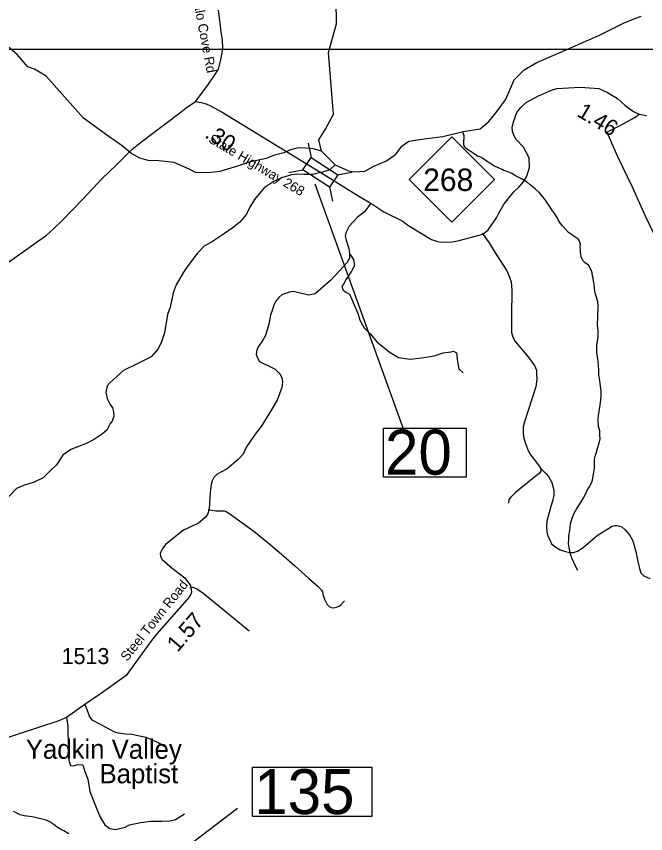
# Model space of a CAD drawing. Extents: x 1159738 to 1321356, y 736314 to 882035.
# Drawn here: x 1255798 to 1260699, y 828411 to 834781 of the extents above; entities that cross this region are included whole.
import ezdxf

# ---------------------------------------------------------------- set-up
doc = ezdxf.new("R2010")
doc.units = 0
for name, color, linetype in [('Exist Cultural Church Label', 7, 'Continuous'), ('Exist Hydrographic Creek Single Shore', 7, 'Continuous'), ('Exist Hydrographic Misc Water Feature', 7, 'Continuous'), ('Exist Road Non-System Type 51', 7, 'Continuous'), ('Exist Road Primary NC Attributed', 7, 'Continuous'), ('Exist Road Primary NC Label', 7, 'Continuous'), ('Exist Road Primary NC Mileage Hundredths English Label', 7, 'Continuous'), ('Exist Road Primary NC Shield CELL', 7, 'Continuous'), ('Exist Road Primary NC Shield Number Label', 7, 'Continuous'), ('Exist Road Primary NC Structure Standard Bridge CELL', 7, 'Continuous'), ('Exist Road Primary NC Structure Standard Bridge Number Label', 7, 'Continuous'), ('Exist Road Secondary Mileage Hundredths English Label', 7, 'Continuous'), ('Exist Road Secondary Structure Standard Bridge Number Label', 7, 'Continuous'), ('Exist Road Secondary Type 51 Attributed', 7, 'Continuous'), ('Exist Road Secondary Type 51 Label', 7, 'Continuous'), ('Exist Road Secondary Type 51 Number Label', 7, 'Continuous'), ('Map Preparation Inset Cut Line', 7, 'Continuous')]:
    doc.layers.add(name, color=color, linetype=linetype)

msp = doc.modelspace()

# ---------------------------------------------------------------- linework, layer by layer
at = {"layer": 'Exist Hydrographic Creek Single Shore'}
for points in [[(1258279.9, 833623.1), (1258174.6, 833729.5), (1258152.3, 833818.5), (1258205.9, 833901.9), (1258268.7, 834017.8), (1258228.3, 834499.8), (1258292.4, 834721.7), (1258289.3, 834905.6), (1258194.4, 835101.2), (1258133.2, 835644.1)], [(1258279.9, 833623.1), (1258384, 833575.9), (1258429.1, 833570), (1258511.6, 833574), (1258582.3, 833613.2), (1258680.4, 833654.5), (1258753.1, 833705.6), (1258802.2, 833772.4), (1258853.2, 833807.7), (1258973, 833827.4), (1259118.2, 833843.1), (1259277.2, 833883.2), (1259409.7, 833905.2), (1259476.4, 833962.2), (1259543.2, 834042.7), (1259608, 834129.1), (1259645.3, 834217.6), (1259674.7, 834286.3), (1259753.2, 834364.9), (1259851.4, 834419.9), (1259982.9, 834478.8), (1260338.3, 834634), (1260535.6, 834733), (1260663.2, 834782.1)], [(1258169.6, 833564.6), (1258241.1, 833588), (1258279.9, 833623.1)], [(1258169.6, 833564.6), (1258105.9, 833548.5), (1258038.6, 833548.5), (1257983.7, 833551), (1257941.3, 833546.1), (1257864, 833521.1), (1257796.7, 833491.1), (1257726.9, 833443.7), (1257652, 833353.9), (1257617.1, 833294), (1257589.7, 833239.1), (1257537.3, 833176.7), (1257477.4, 833129.3), (1257417.6, 833089.3), (1257325.3, 833026.9), (1257260.5, 832989.5), (1257205.6, 832932.1), (1257133.3, 832837.2), (1257098.4, 832787.3), (1257041.6, 832689), (1257019.1, 832626.6), (1256996.7, 832514.3), (1256974.2, 832456.9), (1256951.8, 832314.6), (1256926.9, 832244.7), (1256901.9, 832189.8), (1256847.1, 832127.4), (1256749.8, 832077.5), (1256632.6, 832020.1), (1256578.5, 831971.5), (1256528.6, 831926.6), (1256506.2, 831901.7), (1256493.7, 831851.7), (1256503.7, 831801.8), (1256528.6, 831756.9), (1256546.1, 831729.4), (1256553.6, 831699.5), (1256556.1, 831664.6), (1256543.6, 831627.1), (1256528.6, 831607.2), (1256501.2, 831554.7), (1256468.8, 831527.3), (1256406.4, 831484.9), (1256349.1, 831454.9), (1256221.9, 831405), (1256159.5, 831360.1), (1256109.6, 831285.2), (1256062.2, 831237.8), (1256007.4, 831185.4), (1255937.5, 831150.4), (1255852.7, 831125.5), (1255797.9, 831100.5), (1255691.2, 830989.1)]]:
    msp.add_lwpolyline(points, dxfattribs=at)
at = {"layer": 'Exist Hydrographic Misc Water Feature'}
for points in [[(1258174.6, 833729.5), (1258109.8, 833747.2), (1258048.9, 833753.1), (1257992, 833755), (1257933.1, 833741.3), (1257880.1, 833717.7), (1257807.4, 833698), (1257742.7, 833672.5), (1257611.1, 833643), (1257526.7, 833615.5), (1257383.4, 833570.4), (1257293.1, 833560.5), (1257193, 833562.5), (1257149.8, 833586.1), (1257026.1, 833641.1), (1256884.7, 833656.8), (1256835.2, 833654.9), (1256760.6, 833674.5), (1256689.9, 833713.8), (1256621.2, 833772.8), (1256511.3, 833849.4), (1256320.8, 833986.9), (1256029.4, 834313.3), (1255939.1, 834370.3), (1255886.1, 834388), (1255803.6, 834484.2), (1255736.9, 834541.2)], [(1259919.5, 833349.4), (1259874.8, 833402.5), (1259839.6, 833437.4), (1259800.5, 833468.5), (1259775, 833489.1), (1259731.6, 833514.3), (1259686.1, 833537.5), (1259656.6, 833556.3), (1259621, 833571.2), (1259595.3, 833579.8), (1259581.3, 833588.2), (1259539.9, 833605.3), (1259520, 833613.8), (1259508.2, 833622.1), (1259484.6, 833636.7), (1259459, 833651.4), (1259437.4, 833668), (1259415.7, 833682.6), (1259389.9, 833691.2), (1259368.4, 833707.8), (1259354.4, 833714.1), (1259330.9, 833730.8), (1259321, 833735.1), (1259309.2, 833745.4), (1259295.5, 833753.7), (1259293.6, 833757.7), (1259287.9, 833767.9), (1259282, 833776), (1259282.4, 833790.1), (1259282.9, 833808.1), (1259285.4, 833832), (1259285.9, 833850), (1259278.5, 833872.2), (1259277.2, 833883.2)], [(1260171.2, 830460.8), (1260150.2, 830501.4), (1260125.5, 830554.1), (1260114.5, 830590.4), (1260105.4, 830628.7), (1260098.5, 830668.9), (1260099.5, 830704.8), (1260100.1, 830732.9), (1260107.2, 830774.7), (1260114.6, 830826.5), (1260127.7, 830870.2), (1260142.7, 830909.8), (1260163.7, 830945.4), (1260196.9, 830996.5), (1260213.8, 831028.1), (1260230.5, 831055.7), (1260243.3, 831087.4), (1260262.1, 831115), (1260268.6, 831132.8), (1260279, 831150.6), (1260287.7, 831178.3), (1260292.7, 831214.2), (1260299.8, 831258.1), (1260301.7, 831330.1), (1260308.4, 831361.9), (1260315.1, 831383.8), (1260323.8, 831411.6), (1260336.8, 831453.2), (1260343.8, 831489.1), (1260342.6, 831517.1), (1260341.4, 831549.2), (1260335.8, 831567.4), (1260332.2, 831583.4), (1260330.7, 831599.5), (1260329, 831617.6), (1260329.7, 831641.6), (1260332.5, 831673.5), (1260337.3, 831701.4), (1260347.1, 831771.2), (1260352.3, 831817), (1260353.5, 831861.1), (1260348.4, 831899.3), (1260341.5, 831941.5), (1260334.6, 831983.7), (1260335.4, 832019.7), (1260330.6, 832061.8), (1260329.5, 832093.9), (1260327.8, 832108), (1260319.2, 832162.2), (1260317.7, 832184.2), (1260318.4, 832212.3), (1260321.1, 832236.2), (1260325.8, 832264.1), (1260328.3, 832282), (1260329, 832314), (1260329.6, 832332), (1260326.1, 832354.1), (1260322.7, 832376.3), (1260323, 832392.3), (1260325.9, 832424.2), (1260326.4, 832442.2), (1260327, 832468.2), (1260329.9, 832502.1), (1260328.5, 832528.2), (1260327.3, 832556.3), (1260316.2, 832592.6), (1260308.7, 832614.8), (1260303.4, 832638.9), (1260300, 832665), (1260296.9, 832697.1), (1260293.4, 832717.2), (1260290, 832739.3), (1260284.3, 832757.5), (1260281.1, 832781.6), (1260273.7, 832805.8), (1260268, 832818), (1260252.6, 832840.4), (1260229, 832859), (1260213.4, 832875.4), (1260198, 832899.8), (1260191.2, 832940), (1260191.6, 832956), (1260190.2, 832986.1), (1260190.7, 833006.1), (1260187.2, 833020.2), (1260177.6, 833038.5), (1260163.9, 833050.8), (1260150.1, 833059.2), (1260128.5, 833075.7), (1260097, 833096.6), (1260073.8, 833123.2), (1260054.3, 833145.7), (1260036.9, 833166.1), (1260021.4, 833190.6), (1260010, 833212.9), (1259992.8, 833241.3), (1259969.5, 833272), (1259950.2, 833302.4), (1259930.8, 833327.1), (1259919.5, 833349.4)], [(1256205.6, 828409.8), (1256168.2, 828432.7), (1256136.6, 828449.6), (1256114.8, 828462.2), (1256093.3, 828478.8), (1256077.6, 828489.1), (1256067.9, 828499.4), (1256030.2, 828516.4), (1256010.3, 828520.9), (1255976.6, 828529.8), (1255934.7, 828538.9), (1255898.8, 828543.8), (1255858.9, 828548.8), (1255827, 828557.7), (1255805.4, 828568.3), (1255777.7, 828582.9)]]:
    msp.add_lwpolyline(points, dxfattribs=at)
at = {"layer": 'Exist Road Non-System Type 51'}
for points in [[(1260395.4, 833877.7), (1260490.8, 833925.2), (1260615.5, 833992.4), (1260647.5, 834018)], [(1260395.4, 833877.7), (1260478.5, 833688.9), (1260592.9, 833452.2)], [(1260592.9, 833452.2), (1260695.9, 833226.5), (1260879, 832842.2), (1260995.7, 832597.4)], [(1259424.7, 833090.1), (1259480.9, 833014.5), (1259519.6, 832949.5), (1259617.9, 832798.3), (1259639, 832749.1), (1259651.3, 832710.5), (1259656.6, 832645.4), (1259653.1, 832450.3), (1259653.1, 832351.1), (1259653.1, 832317.7), (1259663.6, 832280.8), (1259682.9, 832247.4), (1259784.8, 832127.8), (1259832.2, 832059.3), (1259848, 832022.4), (1259849.8, 831996), (1259851.5, 831952.1), (1259844.5, 831892.3), (1259783, 831708.5), (1259754.9, 831620.7), (1259744.4, 831582), (1259744.4, 831538), (1259747.9, 831504.7), (1259763.7, 831451.9), (1259779.5, 831410.7), (1259797, 831372), (1259848, 831303.4), (1259881.3, 831257.8), (1259883.1, 831245.4), (1259881.3, 831234.9), (1259870.8, 831217.3), (1259823.4, 831180.4), (1259686.4, 831069.7), (1259649.5, 831034.5), (1259633.7, 831015.2), (1259630.2, 830987.1)], [(1258393.5, 832930.6), (1258407.3, 832908.1), (1258424.6, 832883.9), (1258429.8, 832858), (1258429.8, 832833.8), (1258409, 832794), (1258388.3, 832764.6), (1258365.8, 832733.5), (1258346.1, 832694.5), (1258336.5, 832681.7), (1258336.5, 832667.8), (1258343.4, 832647.1), (1258374.5, 832626.4), (1258391.8, 832616), (1258412.5, 832567.6), (1258437.4, 832513.2), (1258459.9, 832458.5), (1258472.5, 832413), (1258507.5, 832353.3), (1258552.4, 832306.6), (1258607.7, 832240.9), (1258709.7, 832159.7), (1258773.6, 832121.7), (1258809.9, 832116.5), (1258864.1, 832109.3), (1258956.9, 832118.9), (1259052.8, 832134.9), (1259123.1, 832157.3), (1259183.9, 832166.9), (1259203.1, 832170.1), (1259225.5, 832157.3), (1259228.7, 832141.3), (1259231.9, 832106.1), (1259235.1, 832074.1), (1259244.7, 832032.5), (1259276.6, 832003.7)], [(1259881.3, 831257.8), (1259924.1, 831214.9), (1259942.1, 831193.4), (1259967.2, 831147.8), (1259979.2, 831109.5), (1259984, 831086.7), (1259982.8, 831049.6), (1259976.8, 831013.6), (1259954, 830941.7), (1259928.9, 830845.9), (1259926.5, 830807.5), (1259930.1, 830764.4), (1259936.1, 830730.8), (1259952.8, 830702.1), (1259966, 830669.7), (1259998.3, 830644.6), (1260033.1, 830624.2), (1260075, 830610.1), (1260108.5, 830602.9), (1260136, 830602.9), (1260168.4, 830612.5), (1260211.5, 830640), (1260320.4, 830733.5), (1260439, 830807.8), (1260459.3, 830812.6), (1260477.3, 830813.8), (1260514.4, 830801.8), (1260539.6, 830780.2), (1260573.9, 830738.7), (1260600.3, 830692), (1260621.8, 830609.3), (1260638.6, 830531.4), (1260650.6, 830478.7), (1260662.5, 830442.7), (1260685.3, 830421.2), (1260732, 830400.8)], [(1257290.4, 830937.9), (1257318.5, 830931.8), (1257351.8, 830927.4), (1257416.8, 830927.4), (1257431.8, 830922.1), (1257453.7, 830908.1), (1257588.9, 830809.6), (1257660.9, 830756.9), (1257773.8, 830664.4), (1257880, 830573), (1257963.5, 830500.1), (1258073.2, 830401.7), (1258148.7, 830338.4), (1258174.9, 830308.8), (1258181.9, 830296.5), (1258186.3, 830267.5), (1258198.6, 830237.7), (1258219.7, 830197.2), (1258234.6, 830182.3), (1258248.7, 830174.4), (1258269.7, 830171.8), (1258290.8, 830175.3), (1258311.9, 830183.2), (1258327.7, 830196.4), (1258354, 830226.2)], [(1257149, 830328), (1257162.2, 830330.6), (1257172.7, 830331.5), (1257184.1, 830327.1), (1257202.6, 830319.2), (1257246.5, 830289.3), (1257405.4, 830161), (1257507.3, 830076.7), (1257610.7, 829990.9)], [(1256330.9, 829418.8), (1256350.6, 829365.5), (1256367.4, 829322), (1256385.6, 829298.1), (1256445.9, 829267.3), (1256562.3, 829205.5), (1256591.8, 829195.7), (1256649.2, 829190.1), (1256698.3, 829185.9), (1256806.3, 829163.4), (1256901.6, 829122.7), (1256954.9, 829090.5), (1256967.5, 829073.6)], [(1256188.8, 829316.1), (1256199.5, 829249), (1256202.2, 829088), (1256207.5, 828980.7), (1256218.3, 828943.2), (1256239.7, 828940.5), (1256279.9, 828951.2), (1256314.8, 828948.5), (1256330.9, 828894.9), (1256355, 828835.9), (1256371.1, 828739.3), (1256414, 828629.3), (1256451.5, 828540.7), (1256486.3, 828479), (1256526.6, 828452.2), (1256569.5, 828444.2), (1256644.5, 828462.9), (1256679.4, 828479), (1256765.2, 828497.8), (1256845.6, 828508.5), (1256931.4, 828508.5), (1256995.7, 828511.2), (1257035.9, 828522), (1257108.3, 828564.9)]]:
    msp.add_lwpolyline(points, dxfattribs=at)
at = {"layer": 'Exist Road Primary NC Attributed'}
for points in [[(1258558.7, 833324.4), (1258659.7, 833256.7), (1258806.5, 833183.6), (1258847.3, 833152.3), (1259031, 833042), (1259077.5, 833026.2), (1259110.7, 833020.6), (1259192.8, 833023.1), (1259235.3, 833030.5), (1259429.8, 833083.2), (1259471.2, 833117.7), (1259536.9, 833209.4), (1259554.2, 833247.4), (1259595.7, 833318.3), (1259672.6, 833412.5), (1259714.1, 833452.3), (1259745.2, 833488.6), (1259771.1, 833530.1), (1259795.3, 833601), (1259790.5, 833677.2), (1259746.6, 833760.4), (1259691.4, 833821.2), (1259672.2, 833854.8), (1259661.1, 833883.1), (1259660.3, 833915.9), (1259673, 833967.1), (1259696.2, 834031.1), (1259726.6, 834070.3), (1259768.2, 834110.3), (1259863.9, 834161.9), (1259965.4, 834205.1), (1260007.8, 834217.9), (1260190.1, 834229.9), (1260334.3, 834218.7), (1260402.2, 834186.7), (1260480.5, 834139.5), (1260537.3, 834087.5), (1260605.2, 834037.9), (1260647.5, 834018), (1260705.3, 834007.9)], [(1255598.1, 832769.6), (1256033.3, 833076.5), (1256088.6, 833128.3), (1256154.3, 833190.6), (1256316.8, 833358.7), (1256466.7, 833517.5), (1256519.1, 833567), (1256583.1, 833628), (1256645.6, 833692), (1256698.4, 833744.7), (1256760.3, 833793.1), (1256829.7, 833846.2), (1256985.6, 833963.9), (1257080.8, 834036.3), (1257120.2, 834066.4), (1257192.4, 834116.6)], [(1257192.4, 834116.6), (1257238.2, 834110), (1257276.6, 834098.8), (1257308.6, 834082.8), (1257399.7, 834034.8), (1258169.6, 833564.6)], [(1258169.6, 833564.6), (1258465.2, 833378.6), (1258558.7, 833324.4)]]:
    msp.add_lwpolyline(points, dxfattribs=at)
at = {"layer": 'Exist Road Primary NC Shield CELL'}
msp.add_lwpolyline([(1258856.8, 833509.3), (1259189.8, 833842.3), (1259522.8, 833509.3), (1259189.8, 833176.3)], close=True, dxfattribs=at)
at = {"layer": 'Exist Road Primary NC Structure Standard Bridge CELL'}
for p, q in [((1258070.9, 833792.6), (1258093.5, 833681.7)), ((1257918.8, 833562.5), (1258029.6, 833585.1)), ((1258300, 833544.6), (1258410.9, 833567.2)), ((1258237.6, 833450.2), (1258260.2, 833339.3))]:
    msp.add_line(p, q, dxfattribs=at)
msp.add_lwpolyline([(1258093.5, 833681.7), (1258300.3, 833545), (1258236.5, 833448.4), (1258029.6, 833585.1)], close=True, dxfattribs=at)
at = {"layer": 'Exist Road Primary NC Structure Standard Bridge Number Label'}
msp.add_line((1258122.6, 833476.5), (1258826.7, 831525.1), dxfattribs=at)
msp.add_lwpolyline([(1258656.4, 831571.8), (1259300.6, 831571.8), (1259300.6, 831189.5), (1258656.4, 831189.5)], close=True, dxfattribs=at)
at = {"layer": 'Exist Road Secondary Structure Standard Bridge Number Label'}
msp.add_line((1255503, 827081.8), (1257520.8, 828608.8), dxfattribs=at)
msp.add_lwpolyline([(1257638.1, 828928.1), (1258567, 828928.1), (1258567, 828544), (1257638.1, 828544)], close=True, dxfattribs=at)
at = {"layer": 'Exist Road Secondary Type 51 Attributed'}
for points in [[(1257192.4, 834116.6), (1257289.1, 834244.6), (1257339.6, 834316), (1257370.9, 834368.1), (1257390.2, 834441.4), (1257397.7, 834484.5), (1257405.1, 834533.6), (1257402.1, 834594.7), (1257393.2, 834660.1), (1257385.8, 834727.1), (1257370.9, 834829.8)], [(1258558.7, 833324.4), (1258509.4, 833258.4), (1258452.3, 833211.8), (1258390.1, 833146.1), (1258364.2, 833092.5), (1258359, 833068.3), (1258365.9, 833035.5), (1258388.4, 832971.5), (1258393.5, 832930.6), (1258391.8, 832899.4), (1258377.9, 832864.9), (1258244.9, 832723.2), (1258124.8, 832618.6), (1258073, 832608.2), (1257955.5, 832635.9), (1257926.1, 832632.4), (1257895, 832622), (1257865.6, 832609.9), (1257841.5, 832589.2), (1257817.3, 832558.1), (1257802.4, 832529.8), (1257793.3, 832495.6), (1257777.5, 832450.9), (1257762.8, 832382.7), (1257736.9, 832294.5), (1257716.2, 832256.5), (1257688.6, 832216.7), (1257669.5, 832182.2), (1257666.1, 832145.9), (1257674.7, 832120), (1257690.3, 832090.6), (1257813.7, 832030.6), (1257843.2, 832003.3), (1257857, 831980.8), (1257867.4, 831954.9), (1257869.8, 831930.7), (1257865.6, 831889.2), (1257829.4, 831790.7), (1257787.9, 831718.1), (1257704.1, 831584.2), (1257658.3, 831524.8), (1257589.4, 831424.6), (1257564, 831369.6), (1257525.3, 831327.5), (1257440.6, 831254.9), (1257362.9, 831211.7), (1257336.9, 831185.8), (1257323.1, 831161.6), (1257314.5, 831132.2), (1257311, 831094.2), (1257304.1, 831031.3), (1257299.8, 830939.5), (1257286, 830899.7), (1257267, 830873.8), (1257215.1, 830830.6)], [(1257215.1, 830830.6), (1257098.5, 830776.2), (1256958.6, 830663.8), (1256934.4, 830629.3), (1256917.1, 830596.4), (1256920.5, 830572.2), (1256932.6, 830548), (1257010.2, 830479.2), (1257109.7, 830405.4), (1257154.7, 830344.9), (1257159.8, 830313.8), (1257161.6, 830293.1), (1257156.4, 830277.5), (1257142.6, 830255.1), (1256892.9, 829969), (1256849.7, 829915.5), (1256651.9, 829644.8), (1256461.8, 829506.6), (1256330.9, 829418.8), (1256188.8, 829316.1), (1256129, 829289.7), (1255811.2, 829187.5), (1255717.2, 829155.6)]]:
    msp.add_lwpolyline(points, dxfattribs=at)
at = {"layer": 'Map Preparation Inset Cut Line'}
msp.add_lwpolyline([(1228470.6, 811005.5), (1261974.5, 811005.5), (1261974.5, 834521.3), (1228470.6, 834521.3)], close=True, dxfattribs=at)

# ---------------------------------------------------------------- texts
at = {"layer": 'Exist Cultural Church Label'}
for s, p in [('Yadkin Valley ', (1255870.8, 828994.8)), ('Baptist', (1256445.2, 828803.8))]:
    msp.add_text(s, height=150, dxfattribs=at).set_placement(p)
at = {"layer": 'Exist Road Primary NC Label'}
msp.add_text('State Highway 268', height=75, rotation=329.54122, dxfattribs=at).set_placement((1257288.3, 833804.3))
at = {"layer": 'Exist Road Primary NC Mileage Hundredths English Label'}
for s, rotation, p in [('1.46', 328.93217, (1260156.2, 834007.5)), ('.30', 328.42092, (1257257.8, 833841))]:
    msp.add_text(s, height=125, rotation=rotation, dxfattribs=at).set_placement(p)
at = {"layer": 'Exist Road Primary NC Shield Number Label'}
msp.add_text('268', height=175, dxfattribs=at).set_placement((1258966, 833419.6))
at = {"layer": 'Exist Road Primary NC Structure Standard Bridge Number Label'}
msp.add_text('20', height=350, dxfattribs=at).set_placement((1258669, 831209.3))
at = {"layer": 'Exist Road Secondary Mileage Hundredths English Label'}
msp.add_text('1.57', height=125, rotation=49.19434, dxfattribs=at).set_placement((1257052.9, 829819.4))
at = {"layer": 'Exist Road Secondary Structure Standard Bridge Number Label'}
msp.add_text('135', height=350, dxfattribs=at).set_placement((1257650.6, 828563.8))
at = {"layer": 'Exist Road Secondary Type 51 Label'}
for s, rotation, p in [('Buffalo Cove Rd', 280.67389, (1257146.7, 835051.7)), ('Steel Town Road', 51.38516, (1256660, 829748.6))]:
    msp.add_text(s, height=75, rotation=rotation, dxfattribs=at).set_placement(p)
at = {"layer": 'Exist Road Secondary Type 51 Number Label'}
msp.add_text('1513', height=125, dxfattribs=at).set_placement((1256150.2, 829732.7))

doc.saveas('drawing.dxf')
